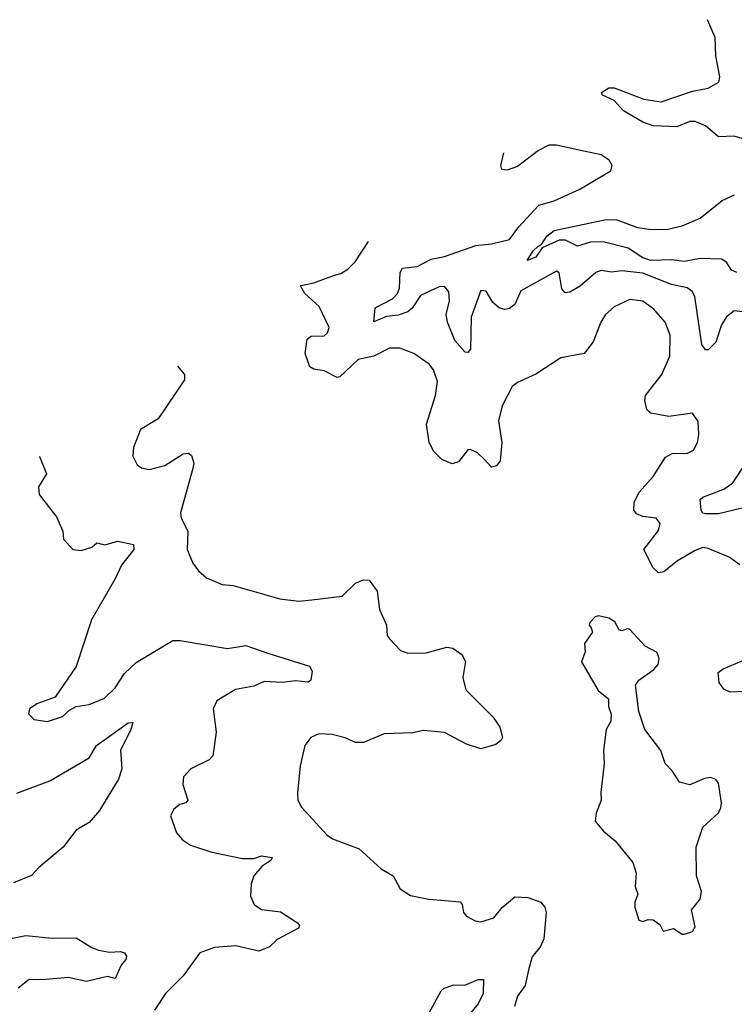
# Model space of a CAD drawing. Extents: x 2087054 to 2277909, y 548907 to 753496.
# Tile 334 of 444: x 2163309 to 2166045, y 712133 to 715904. Entities that reach past the tile are written whole.
import ezdxf

# ---------------------------------------------------------------- set-up
doc = ezdxf.new("R2010")
doc.units = 0

msp = doc.modelspace()

# ---------------------------------------------------------------- linework, layer by layer
at = {"layer": '0CON20XD'}
for points in [[(2166095, 715442.9), (2166045, 715457.8), (2165985, 715454.6), (2165935, 715496.7), (2165895, 715513.5), (2165875, 715513.4), (2165825, 715493.2), (2165735, 715497.6), (2165695, 715511.8), (2165621.5, 715555), (2165585, 715593.8), (2165540, 715615), (2165536.7, 715625), (2165565, 715643.3), (2165585, 715642.7), (2165698.9, 715598.9), (2165765, 715589.3), (2165885, 715629.6), (2165945, 715641.4), (2165985.6, 715665), (2165989.6, 715685), (2165974.6, 715765), (2165972.2, 715835), (2165942.8, 715903.7)], [(2166075.5, 714785.5), (2166045, 714788.9), (2166015, 714765.6), (2165996.7, 714735), (2165975, 714669.2), (2165945, 714640), (2165935, 714640), (2165920.3, 714660.3), (2165910.2, 714730.2), (2165893.7, 714843.7), (2165883.4, 714863.4), (2165865, 714877.3), (2165805, 714890), (2165695, 714932.6), (2165615, 714942.4), (2165575, 714936.9), (2165535, 714943.2), (2165515, 714935.3), (2165455, 714883.4), (2165415, 714860.5), (2165397.5, 714857.5), (2165385, 714873.3), (2165374.1, 714934.1), (2165365, 714941.2), (2165228.1, 714865), (2165205, 714812.9), (2165185, 714797.5), (2165165, 714794.5), (2165145, 714800), (2165121.2, 714821.2), (2165095, 714864.2), (2165075, 714866.9), (2165038.1, 714765), (2165035, 714642.5), (2165025, 714628.8), (2165015, 714630), (2164974.7, 714674.7), (2164946.5, 714745), (2164942.2, 714775), (2164955, 714826.7), (2164951.7, 714861.7), (2164935, 714881.9), (2164915, 714881), (2164843.1, 714846.9), (2164811.4, 714798.6), (2164795, 714785.2), (2164758, 714772), (2164713.4, 714766.6), (2164665, 714746.7), (2164670, 714800), (2164736.2, 714835), (2164755.9, 714855), (2164763.4, 714875), (2164766.4, 714935), (2164775, 714952.1), (2164831.6, 714958.4), (2164885, 714986.8), (2164935, 714997.4), (2165055, 715038.6), (2165115, 715044.8), (2165185, 715062.5), (2165220.1, 715109.9), (2165296.6, 715193.4), (2165355, 715210), (2165453.3, 715255), (2165572.5, 715325), (2165577.5, 715345), (2165566.1, 715366.1), (2165535, 715385.8), (2165469.7, 715399.7), (2165365, 715423.1), (2165335, 715423.3), (2165295, 715402.7), (2165215, 715341.1), (2165175, 715327.5), (2165155, 715330), (2165150.8, 715345), (2165162.6, 715393.5)], [(2166055, 714935.6), (2166035, 714944.3), (2166015.2, 714975.2), (2165996.4, 714986.4), (2165915, 714988.6), (2165855, 714977.9), (2165805, 714984.3), (2165725, 714981.3), (2165695, 714991.2), (2165638.3, 715028.3), (2165543.3, 715053.3), (2165495, 715051.6), (2165445, 715036.8), (2165398.8, 715058.8), (2165375, 715060), (2165309.5, 715030.5), (2165285, 714994.6), (2165251.7, 714981.7), (2165275, 715018.9), (2165292.5, 715035), (2165307.1, 715042.9), (2165327.3, 715075), (2165355, 715096.3), (2165555, 715139.1), (2165595, 715137.2), (2165675, 715108.4), (2165717.9, 715102.1), (2165785, 715100), (2165845.2, 715114.8), (2165915, 715143.4), (2165998.5, 715211.5), (2166046.5, 715233.5)], [(2166066.6, 713816.6), (2166025, 713846), (2165945, 713878.6), (2165925, 713882.2), (2165895, 713870.7), (2165828.1, 713831.9), (2165775, 713789.1), (2165755, 713785.6), (2165735, 713804.3), (2165698.9, 713875), (2165755, 713947.5), (2165761.5, 713975), (2165746.2, 713995), (2165695, 714001.5), (2165671.2, 714011.2), (2165660.6, 714025), (2165661.5, 714055), (2165680.6, 714095), (2165734.4, 714155), (2165781.4, 714228.6), (2165807, 714243), (2165865.8, 714244.2), (2165888.8, 714255), (2165904, 714285), (2165909.2, 714315), (2165906.2, 714365), (2165885, 714396.7), (2165795, 714384.3), (2165725, 714397.5), (2165710.7, 714410.7), (2165702.2, 714445), (2165705.5, 714465), (2165767.3, 714545), (2165798, 714615), (2165800, 714695), (2165780.8, 714745), (2165736.9, 714795), (2165695, 714825.9), (2165645, 714832), (2165585, 714803.8), (2165551.5, 714775), (2165534.1, 714745.9), (2165505, 714670), (2165470, 714625), (2165380.9, 714609.1), (2165285, 714546), (2165215, 714514), (2165195, 714498.8), (2165156.7, 714425), (2165142.3, 714367.7), (2165154.5, 714285), (2165148.9, 714215), (2165135, 714195.8), (2165115, 714190.8), (2165089.2, 714219.2), (2165062, 714245), (2165035, 714258.1), (2165025, 714256.9), (2164989.4, 714210.6), (2164965, 714203.5), (2164925, 714220), (2164895, 714250), (2164877.3, 714285), (2164866.1, 714355), (2164901.2, 714465), (2164908.3, 714518.3), (2164893.4, 714563.4), (2164877.5, 714585), (2164818.8, 714625), (2164764.4, 714645.6), (2164725, 714645.6), (2164665, 714615.4), (2164605, 714602.7), (2164535, 714535.7), (2164525, 714533.5), (2164475, 714559.6), (2164435, 714565.6), (2164420.6, 714575), (2164402.5, 714625), (2164409.4, 714680.6), (2164425, 714691.4), (2164475, 714693.6), (2164487.3, 714705), (2164493.6, 714725), (2164455.5, 714805), (2164400.6, 714855), (2164384.3, 714884.5), (2164385.5, 714885.3), (2164435, 714895.4), (2164514.6, 714925.4), (2164538.5, 714931.5), (2164565, 714948.6), (2164593.2, 714976.8), (2164644.1, 715054.4)], [(2163913.6, 714576.8), (2163940, 714545), (2163940, 714525), (2163838.8, 714375), (2163771.1, 714335), (2163744.7, 714265), (2163742.2, 714232.2), (2163758.9, 714198.9), (2163775, 714187.5), (2163805, 714180.8), (2163865, 714197.1), (2163935, 714241.2), (2163955, 714243.3), (2163966.7, 714235), (2163975.9, 714205.9), (2163972.5, 714185), (2163924.4, 714015), (2163927.1, 713995), (2163952.9, 713945), (2163950.8, 713875), (2163972.4, 713822.4), (2163993.4, 713793.4), (2164025, 713766), (2164085, 713741.4), (2164126.8, 713736.8), (2164305, 713685.7), (2164377.3, 713677.3), (2164427.5, 713682.5), (2164543.9, 713696.1), (2164595, 713746), (2164625, 713758.8), (2164647.5, 713757.5), (2164677.5, 713715), (2164687.1, 713645), (2164714, 713585), (2164716.7, 713545), (2164725, 713532.5), (2164767.7, 713487.7), (2164795, 713477.5), (2164865, 713479.2), (2164945, 713501.4), (2164967, 713497), (2165002.3, 713472.3), (2165015.7, 713445.7), (2165005.7, 713385), (2165016.9, 713336.9), (2165122.4, 713232.4), (2165148, 713195), (2165157.5, 713155), (2165152.5, 713145), (2165132, 713128), (2165075, 713111.1), (2165019.3, 713129.3), (2164935, 713173.6), (2164855, 713181.2), (2164815, 713173.1), (2164705, 713168.5), (2164625, 713135.6), (2164595, 713136), (2164555, 713154.3), (2164505, 713167.1), (2164455, 713168.6), (2164424.4, 713155.6), (2164401.2, 713125), (2164383, 713047), (2164373, 712943), (2164374.2, 712915), (2164388.7, 712888.7), (2164485, 712782), (2164507, 712767), (2164608.9, 712728.9), (2164692.6, 712652.6), (2164738.8, 712625), (2164766.2, 712575), (2164805, 712550), (2164875, 712536.2), (2164995.8, 712525.8), (2165003.8, 712515), (2165008.8, 712485), (2165020.3, 712470.3), (2165052.7, 712452.7), (2165075, 712448.8), (2165125, 712464), (2165156.2, 712503.8), (2165205, 712544.3), (2165255, 712542.2), (2165305, 712524), (2165319.2, 712505), (2165324.3, 712485), (2165315.5, 712384.5), (2165303.3, 712355), (2165271.2, 712315), (2165256.8, 712265), (2165244.8, 712205.2), (2165215.6, 712165), (2165203.3, 712125)], [(2163383.2, 714229.9), (2163384.5, 714230.8), (2163411.2, 714165), (2163381.2, 714115), (2163383.3, 714085), (2163449.7, 713999.7), (2163473.8, 713945), (2163476.7, 713915), (2163512.5, 713875), (2163545, 713871.2), (2163585, 713884), (2163605, 713900), (2163635, 713893.1), (2163685, 713907.3), (2163744.4, 713894.4), (2163745.6, 713875), (2163698.6, 713815), (2163675.5, 713764.5), (2163584.3, 713605), (2163525, 713426.7), (2163445, 713310), (2163375, 713283.8), (2163346.7, 713265), (2163343.3, 713245), (2163365, 713224), (2163415, 713215.8), (2163472.5, 713235), (2163499.7, 713260.3), (2163525, 713273.1), (2163575, 713281.9), (2163634.2, 713305), (2163674.3, 713345), (2163709.8, 713400.2), (2163755, 713441.9), (2163895, 713526.9), (2163923, 713527), (2164104.3, 713495.7), (2164175, 713507.1), (2164263, 713477), (2164418.7, 713428.7), (2164428.8, 713408.8), (2164423.3, 713375), (2164413.6, 713366.4), (2164365, 713372.2), (2164314.6, 713365.4), (2164245, 713369.6), (2164205, 713351.1), (2164135, 713338.4), (2164063.6, 713295), (2164049.5, 713265), (2164062, 713175), (2164048, 713085), (2164035, 713069.2), (2163964.4, 713035.6), (2163936, 713005), (2163934, 712975), (2163952.5, 712915), (2163945.5, 712904.5), (2163922.1, 712897.9), (2163898.8, 712881.2), (2163886.2, 712855), (2163909.5, 712789.5), (2163933, 712763), (2163962.7, 712742.7), (2164045, 712715.7), (2164161.8, 712691.8), (2164205, 712691.7), (2164235, 712701.4), (2164275.3, 712695.3), (2164271.9, 712685), (2164237.1, 712662.9), (2164205, 712625.5), (2164195.6, 712595), (2164193, 712547), (2164207.5, 712515), (2164235, 712495.8), (2164308, 712488), (2164373.3, 712445), (2164380, 712435), (2164376.7, 712425), (2164295, 712382), (2164265, 712352.9), (2164225, 712337.1), (2164137, 712357), (2164055, 712350.4), (2163999.3, 712330.7), (2163935, 712242), (2163867.1, 712175), (2163825, 712110.8)], [(2166075, 714033.1), (2165985, 714012.1), (2165935, 714011.4), (2165924.4, 714014.4), (2165918, 714025), (2165915, 714066.7), (2165924.4, 714075.6), (2166005, 714105.4), (2166039.9, 714130.1), (2166102.3, 714225)], [(2165855, 712402.5), (2165885, 712412.5), (2165895, 712430), (2165881.2, 712495), (2165914.5, 712535.5), (2165920, 712565), (2165900, 712625), (2165899.4, 712735), (2165925, 712811.2), (2165983.8, 712865), (2165994, 712885), (2165996.7, 712905), (2165985, 712980), (2165974.6, 712994.6), (2165955, 713001.2), (2165931.5, 712998.5), (2165875, 712974.3), (2165835, 712984.2), (2165807.2, 713027.2), (2165780.8, 713055), (2165764.4, 713105), (2165702.2, 713185), (2165679.2, 713255), (2165667.5, 713355), (2165680, 713375), (2165737.1, 713415), (2165754.3, 713435), (2165757.6, 713457.6), (2165750.3, 713480.3), (2165704.3, 713504.3), (2165645, 713568.8), (2165635, 713571.2), (2165615, 713563.3), (2165605, 713567.5), (2165588.3, 713598.3), (2165565, 713612), (2165525, 713621.2), (2165512.3, 713617.7), (2165492.5, 713595), (2165490, 713585), (2165497.5, 713575), (2165501.7, 713558.3), (2165471.2, 713515), (2165473.6, 713483.6), (2165460, 713445), (2165523.8, 713335), (2165563.6, 713303.6), (2165564.1, 713274.1), (2165573.9, 713243.9), (2165572.3, 713217.7), (2165554, 713185), (2165544, 713105), (2165547.5, 713055), (2165533.8, 712945), (2165536, 712915), (2165516.2, 712865), (2165512.5, 712835), (2165545, 712796.7), (2165589.5, 712759.5), (2165656.6, 712676.6), (2165670, 712635), (2165666.2, 712585), (2165676.2, 712555), (2165664, 712525), (2165663.8, 712505), (2165680, 712455), (2165695, 712450), (2165715, 712457.5), (2165735, 712456.2), (2165759.5, 712439.5), (2165773, 712413), (2165813, 712423), (2165845, 712402.5), (2165855, 712402.5)], [(2166085, 713330.6), (2166029.2, 713329.2), (2166005, 713340), (2165986.7, 713365), (2165983.6, 713403.6), (2166002.1, 713417.9), (2166075, 713448.6)], [(2163298.1, 712941.9), (2163425, 712988.9), (2163575, 713077.5), (2163603.1, 713125), (2163725, 713211.4), (2163742.5, 713212.5), (2163735.3, 713185), (2163694.6, 713105), (2163700, 713035), (2163687.7, 712995), (2163615.3, 712875), (2163575, 712829.4), (2163525, 712800), (2163475.5, 712735), (2163382.5, 712657.5), (2163355, 712627.2), (2163285, 712598.3)], [(2163205, 712370.8), (2163332.6, 712397.4), (2163433.6, 712386.4), (2163525, 712388.1), (2163585, 712350.6), (2163611.1, 712341.1), (2163653.2, 712333.2), (2163695, 712335.7), (2163710, 712330), (2163718.3, 712318.3), (2163716, 712305), (2163697.1, 712282.9), (2163675, 712232.5), (2163645, 712240), (2163565, 712220.4), (2163495, 712236.1), (2163395, 712226.7), (2163345, 712228.9), (2163303.6, 712195)], [(2164875, 712098.6), (2164923.3, 712185), (2164934.7, 712195.3), (2164971.9, 712208.1), (2165013.6, 712206.4), (2165065, 712228.9), (2165085, 712228.8), (2165083.4, 712175), (2165064.8, 712135), (2165035, 712099.2)]]:
    msp.add_lwpolyline(points, dxfattribs=at)

doc.saveas('drawing.dxf')
